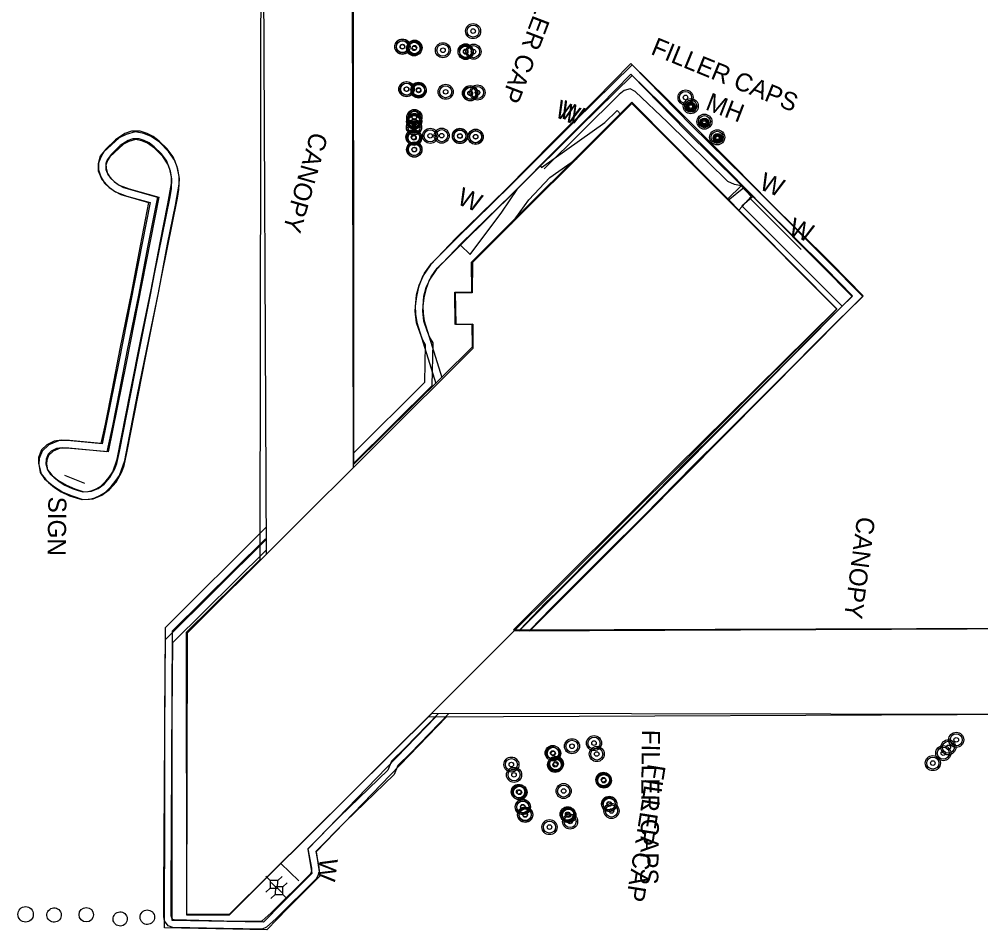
# Model space of a CAD drawing. Extents: x 588843 to 2552415, y 180129 to 269402.
# Drawn here: x 593378.3 to 593696.8, y 185190.3 to 185491.8 of the extents above; entities that cross this region are included whole.
import ezdxf

# ---------------------------------------------------------------- set-up
doc = ezdxf.new("R2010")
doc.units = 0
for name, color, linetype in [('Default', 7, 'Continuous'), ('E_AREA', 7, 'Continuous'), ('E_BLD', 7, 'Continuous'), ('E_BLD_HvyDash', 7, 'Continuous'), ('E_BLD_Text', 7, 'Continuous'), ('E_DWY', 7, 'Continuous'), ('E_MISCPROP', 7, 'Continuous'), ('E_MISCPROP_Text', 7, 'Continuous'), ('E_PATH_Sidewalk', 7, 'Continuous'), ('E_SGN', 7, 'Continuous'), ('E_SGN_Text', 7, 'Continuous'), ('E_UTL_AG_Bold', 7, 'Continuous'), ('E_UTL_MH', 7, 'Continuous'), ('E_UTL_MH_Text', 7, 'Continuous'), ('E_WAL', 7, 'Continuous'), ('E_WAL_Text', 7, 'Continuous')]:
    doc.layers.add(name, color=color, linetype=linetype)

# ---------------------------------------------------------------- blocks, each defined once
blk = doc.blocks.new('PED')
at = {"layer": 'Default'}
for p, q in [((-2.5, 2.5), (-5.33, 5.33)), ((2.5, 2.5), (5.33, 5.33)), ((-2.5, -2.5), (-5.33, -5.33)), ((2.5, -2.5), (5.33, -5.33))]:
    blk.add_line(p, q, dxfattribs=at)
blk.add_lwpolyline([(-2.5, -2.5), (2.5, -2.5), (2.5, 2.5), (-2.5, 2.5)], close=True, dxfattribs=at)
blk = doc.blocks.new('FILO')
at = {"layer": 'E_MISCPROP'}
for radius in [5, 4, 1.5]:
    blk.add_circle((0, 0), radius, dxfattribs=at)
blk = doc.blocks.new('FILT')
at = {"layer": 'E_MISCPROP_Text'}
blk.add_text('FILLER CAPS', height=12, dxfattribs=at).set_placement((12, -4))
blk = doc.blocks.new('SIGN')
at = {"layer": 'Default'}
blk.add_text('SIGN', height=12, dxfattribs=at).set_placement((-18.55, -6))
blk = doc.blocks.new('W_14')
at = {"layer": 'E_WAL_Text'}
blk.add_text('W', height=12, dxfattribs=at).set_placement((-4.46, -6))
blk = doc.blocks.new('FILT_6')
at = {"layer": 'E_MISCPROP_Text'}
blk.add_text('FILLER CAP', height=39.37, dxfattribs=at).set_placement((32.8, -19.7))
blk = doc.blocks.new('FILO_1')
at = {"layer": 'E_MISCPROP'}
for radius in [16.4, 13.1, 4.92]:
    blk.add_circle((0, 0), radius, dxfattribs=at)
blk = doc.blocks.new('MHO_3')
at = {"layer": 'E_UTL_MH'}
for centre, radius in [((0.3, -0.4), 9.84), ((0.3, -0.4), 7.98), ((0.2, -0.5), 6.35), ((0.1, -0.5), 3.97)]:
    blk.add_circle(centre, radius, dxfattribs=at)
blk = doc.blocks.new('MHT_3')
at = {"layer": 'E_UTL_MH_Text'}
blk.add_text('MH', height=39.37, dxfattribs=at).set_placement((-32.2, -19.7))
blk = doc.blocks.new('W_10_1')
at = {"layer": 'E_WAL_Text'}
blk.add_text('W', height=39.4, dxfattribs=at).set_placement((-14.6, -19.7))
blk = doc.blocks.new('W_11_1')
at = {"layer": 'E_WAL_Text'}
blk.add_text('W', height=39.4, dxfattribs=at).set_placement((-14.6, -19.7))
blk = doc.blocks.new('CANOPY_1')
at = {"layer": 'E_BLD_Text'}
blk.add_text('CANOPY', height=39.37, dxfattribs=at).set_placement((-106.7, -19.7))

msp = doc.modelspace()

# ---------------------------------------------------------------- linework, layer by layer
at = {"layer": 'E_AREA'}
for centre, radius in [((593380.42, 185195.4), 2.55), ((593400.5, 185195.28), 2.39)]:
    msp.add_circle(centre, radius, dxfattribs=at)
for centre, major_axis, ratio in [((593389.85, 185195.17), (-1.88, -1.45), 0.999968), ((593411.74, 185193.88), (-1.57, -1.75), 0.999812), ((593420.74, 185194.45), (-1.66, -1.74), 0.999976)]:
    msp.add_ellipse(centre, major_axis=major_axis, ratio=ratio, dxfattribs=at)
at = {"layer": 'E_BLD'}
for points in [[(593458.13, 185312.89), (593458.4, 185528.09), (593488.96, 185559.22), (593489.06, 185344.31), (593528.46, 185383.26), (593528.33, 185390.83), (593522.65, 185390.76), (593522.55, 185401.38), (593528.2, 185401.37), (593528.15, 185411.36), (593581.17, 185464.3), (593649.13, 185395.93), (593595.41, 185342.82)], [(593595.41, 185342.82), (593542.04, 185289.64), (593742.37, 185290.28), (593713.31, 185261.53), (593514.99, 185261.87), (593447.83, 185195.35), (593433.78, 185195.34), (593433.67, 185288.83), (593458.13, 185312.89)]]:
    msp.add_lwpolyline(points, dxfattribs=at)
msp.add_lwpolyline([(593447.84, 185195.18), (593649.1, 185395.77), (593581.24, 185463.86), (593528.4, 185411.19), (593528.38, 185401.14), (593522.7, 185401.22), (593522.9, 185390.8), (593528.56, 185390.77), (593528.59, 185382.78), (593433.97, 185288.47), (593433.71, 185195.19), (593447.83, 185195.19)], close=True, dxfattribs=at)
at = {"layer": 'E_BLD_HvyDash'}
for points in [[(593460.24, 185314.65), (593459.25, 185527.52), (593488.47, 185557.73), (593488.88, 185343.2)], [(593513.7, 185260.82), (593714.03, 185261.73), (593742.37, 185290.1), (593542.12, 185289.15)]]:
    msp.add_lwpolyline(points, dxfattribs=at)
at = {"layer": 'E_DWY'}
for points in [[(593488.87, 185348.03), (593512.65, 185371.6), (593512.92, 185383.98), (593511.96, 185385.5), (593511.08, 185387.8), (593509.87, 185391.21), (593509.48, 185395.14), (593509.86, 185400.48), (593510.73, 185403.77), (593512.59, 185407.69), (593514.82, 185410.95), (593518.72, 185414.8), (593523, 185419.08), (593541.2, 185436.96), (593562.31, 185458.02), (593581.37, 185476.63), (593601.02, 185456.62), (593618.57, 185439.33), (593626.42, 185431.5)], [(593601.63, 185344.09), (593610.88, 185353.32), (593619.95, 185362.36), (593631.71, 185374.04), (593644.76, 185387.13), (593657.87, 185400.17), (593647.23, 185410.98), (593636.57, 185421.62), (593626.72, 185431.31), (593615.17, 185443.16), (593603.4, 185454.84), (593592.77, 185465.44), (593580.91, 185477.08), (593569.05, 185465.07), (593555.44, 185451.5), (593539.45, 185435.4), (593522.97, 185419.24), (593514.5, 185410.43), (593511.89, 185406.6), (593510.55, 185403.05), (593509.9, 185399.99), (593509.43, 185396.9), (593509.57, 185394.11), (593510.01, 185391.34), (593516.27, 185371.21)], [(593599.86, 185345.86), (593609.11, 185355.09), (593618.19, 185364.13), (593629.94, 185375.81), (593642.99, 185388.9), (593654.34, 185400.19), (593645.45, 185409.22), (593634.81, 185419.84), (593624.95, 185429.55), (593613.39, 185441.4), (593601.64, 185453.07), (593591.01, 185463.66), (593580.94, 185473.55), (593570.82, 185463.31), (593557.21, 185449.73), (593541.21, 185433.63), (593524.74, 185417.48), (593516.45, 185408.85), (593514.13, 185405.44), (593512.96, 185402.35), (593512.36, 185399.54), (593511.94, 185396.78), (593512.06, 185394.37), (593512.45, 185391.91), (593518.27, 185373.19)], [(593488.88, 185344.52), (593515.13, 185370.53), (593515.44, 185384.67), (593514.21, 185386.63), (593513.43, 185388.66), (593512.32, 185391.76), (593511.99, 185395.17), (593512.34, 185400.06), (593513.09, 185402.91), (593514.76, 185406.44), (593516.75, 185409.34), (593520.48, 185413.02), (593524.76, 185417.3), (593542.96, 185435.19), (593564.07, 185456.24), (593581.34, 185473.1), (593599.25, 185454.85), (593616.81, 185437.55), (593624.65, 185429.74)], [(593413.23, 185345.64), (593417.53, 185367.52), (593421.29, 185386.33), (593424.5, 185401.7), (593427.47, 185417.3), (593430.02, 185430.24), (593431.25, 185437.21), (593431.27, 185439.7), (593430.62, 185442.88), (593429.29, 185446.21), (593427.27, 185448.91), (593424.67, 185451.4), (593422.67, 185452.93), (593420.68, 185453.98), (593418.39, 185454.68), (593415.48, 185454.67), (593413.26, 185453.9), (593410.22, 185451.89), (593406.99, 185448.78), (593405.1, 185446.41), (593404.53, 185444.31), (593404.55, 185441.95), (593405.29, 185439.65), (593406.58, 185437.53), (593408.13, 185436.11), (593410.03, 185434.74), (593411.94, 185433.72), (593421.16, 185431.12), (593418.36, 185416.74), (593415.45, 185401.48), (593411.64, 185382.68), (593409.09, 185369.41), (593406.79, 185357.67), (593405.38, 185351.27), (593394.92, 185352.3), (593392.35, 185352.41), (593389.91, 185352.03), (593387.47, 185350.82), (593385.72, 185349.18), (593384.71, 185346.66), (593384.64, 185344.7)], [(593410.78, 185346.12), (593415.08, 185368), (593418.84, 185386.83), (593422.05, 185402.19), (593425.02, 185417.78), (593427.56, 185430.7), (593428.75, 185437.44), (593428.77, 185439.45), (593428.21, 185442.16), (593427.09, 185444.98), (593425.4, 185447.25), (593423.04, 185449.5), (593421.32, 185450.81), (593419.72, 185451.65), (593418.02, 185452.18), (593415.91, 185452.17), (593414.38, 185451.64), (593411.79, 185449.93), (593408.84, 185447.09), (593407.38, 185445.26), (593407.04, 185443.99), (593407.05, 185442.35), (593407.58, 185440.69), (593408.53, 185439.13), (593409.71, 185438.05), (593411.35, 185436.87), (593412.88, 185436.05), (593424.05, 185432.9), (593420.82, 185416.27), (593417.91, 185401), (593414.09, 185382.2), (593411.54, 185368.93), (593409.24, 185357.16), (593407.35, 185348.57), (593394.74, 185349.8), (593392.49, 185349.9), (593390.67, 185349.62), (593388.91, 185348.74), (593387.84, 185347.74), (593387.19, 185346.13), (593387.13, 185344.61)], [(593624.65, 185429.74), (593644.14, 185410.14), (593654.19, 185400), (593650.6, 185396.49), (593582.96, 185328.37), (593543.76, 185289.16)], [(593626.42, 185431.5), (593645.91, 185411.9), (593657.74, 185399.98), (593652.36, 185394.71), (593584.73, 185326.61), (593547.31, 185289.17)], [(593387.13, 185344.61), (593387.71, 185342.58), (593388.87, 185341.17), (593389.77, 185340.21), (593391.48, 185338.77), (593393.38, 185337.5), (593395.88, 185336.36), (593397.84, 185335.7), (593399.33, 185335.31), (593401.19, 185335.36), (593402.51, 185335.71), (593403.81, 185336.26), (593405.32, 185337.21), (593406.94, 185338.79), (593408.07, 185340.16), (593409.28, 185341.96), (593410.78, 185346.12)], [(593384.64, 185344.7), (593385.54, 185341.28), (593386.99, 185339.52), (593388.05, 185338.39), (593389.98, 185336.77), (593392.16, 185335.31), (593394.96, 185334.03), (593397.12, 185333.31), (593399.04, 185332.8), (593401.55, 185332.87), (593403.33, 185333.34), (593404.97, 185334.04), (593406.87, 185335.23), (593408.79, 185337.09), (593410.08, 185338.67), (593411.47, 185340.74), (593413.23, 185345.64)], [(593599.86, 185345.86), (593583.29, 185329.04), (593570.73, 185316.5), (593556.11, 185301.89), (593552.67, 185298.51), (593544.08, 185289.64)], [(593601.63, 185344.09), (593585.06, 185327.27), (593572.5, 185314.73), (593557.87, 185300.12), (593554.45, 185296.75), (593547.57, 185289.65)], [(593426.15, 185202.41), (593426.7, 185290.42), (593459.94, 185323.53)], [(593519.84, 185260.85), (593476.61, 185216.11), (593477.92, 185208.05), (593467.17, 185197.35), (593460.29, 185190.3), (593426.44, 185190.9), (593426.48, 185229.91), (593426.5, 185261.6), (593426.73, 185286.45), (593460.21, 185319.63)], [(593428.65, 185202.41), (593429.12, 185289.27), (593459.88, 185319.71)], [(593516.35, 185260.84), (593473.94, 185216.94), (593475.25, 185208.92), (593465.39, 185199.11), (593459.26, 185192.82), (593428.95, 185193.36), (593428.98, 185229.91), (593429, 185261.59), (593429.22, 185285.4), (593460.23, 185316.13)], [(593520.62, 185261.86), (593507.91, 185248.75), (593503.75, 185244.64), (593502.47, 185241.74), (593486.28, 185226.07), (593476.58, 185216.24), (593477.57, 185210.99), (593477.65, 185209.65), (593477.3, 185208.41), (593476.67, 185207.2), (593463.42, 185194.07), (593460.17, 185191.12), (593458.72, 185190.49), (593445.99, 185190.69), (593429.2, 185191.08), (593427.59, 185191.59), (593426.46, 185193.25), (593426.16, 185194.7), (593426.15, 185202.41)], [(593517.15, 185261.86), (593506.14, 185250.51), (593501.66, 185246.09), (593500.38, 185243.19), (593484.52, 185227.85), (593473.87, 185217.06), (593475.09, 185210.69), (593475.13, 185209.93), (593474.96, 185209.33), (593474.64, 185208.7), (593461.7, 185195.88), (593458.8, 185193.25), (593458.22, 185193), (593446.04, 185193.19), (593429.61, 185193.58), (593429.17, 185193.71), (593428.81, 185194.24), (593428.66, 185194.96), (593428.65, 185202.41)]]:
    msp.add_lwpolyline(points, dxfattribs=at)
for points in [[(593425.59, 185406.96), (593430.74, 185432.49), (593431.21, 185435.44), (593431.38, 185439.06), (593430.89, 185442.18), (593429.81, 185444.97), (593427.76, 185447.96), (593424.77, 185451.05), (593422.03, 185452.94), (593419.63, 185453.97), (593416.65, 185454.49), (593413.68, 185453.61), (593411.4, 185452.5), (593406.38, 185447.85), (593405.28, 185446.08), (593404.45, 185443.9), (593404.47, 185441.54), (593405.69, 185438.71), (593408.16, 185436.07), (593410.19, 185434.6), (593413.9, 185433.22), (593421.62, 185431.07), (593416.45, 185404.74), (593411.31, 185378.35), (593405.75, 185351.2), (593394.16, 185352.3), (593391.34, 185352.22), (593388.14, 185350.88), (593385.9, 185348.75), (593384.94, 185346.39), (593384.78, 185344.32), (593385.28, 185341.67), (593386.67, 185339.58), (593389.66, 185337.13), (593392.77, 185335.24), (593395.8, 185333.93), (593399.41, 185332.77), (593402.75, 185333.02), (593405.7, 185334.16), (593408.17, 185336.03), (593410.4, 185338.55), (593412.3, 185341.89), (593413.02, 185343.98), (593413.99, 185348.16), (593420.27, 185380.17), (593424.25, 185400.06)], [(593423.14, 185407.46), (593428.28, 185432.93), (593428.72, 185435.7), (593428.87, 185438.92), (593428.46, 185441.52), (593427.58, 185443.8), (593425.82, 185446.37), (593423.15, 185449.13), (593420.81, 185450.74), (593418.91, 185451.56), (593416.8, 185451.93), (593414.59, 185451.28), (593412.83, 185450.41), (593408.32, 185446.24), (593407.53, 185444.97), (593406.96, 185443.45), (593406.97, 185442.07), (593407.81, 185440.1), (593409.82, 185437.95), (593411.38, 185436.82), (593414.67, 185435.6), (593424.52, 185432.86), (593418.9, 185404.26), (593413.77, 185377.86), (593407.75, 185348.5), (593394.08, 185349.8), (593391.87, 185349.74), (593389.53, 185348.75), (593388.01, 185347.31), (593387.4, 185345.81), (593387.3, 185344.45), (593387.64, 185342.63), (593388.54, 185341.28), (593391.11, 185339.17), (593393.92, 185337.46), (593396.68, 185336.27), (593399.71, 185335.3), (593402.2, 185335.49), (593404.47, 185336.37), (593406.47, 185337.88), (593408.35, 185340.01), (593410.01, 185342.92), (593410.61, 185344.67), (593411.54, 185348.68), (593417.82, 185380.66), (593421.8, 185400.55)]]:
    msp.add_lwpolyline(points, close=True, dxfattribs=at)
at = {"layer": 'E_PATH_Sidewalk'}
msp.add_lwpolyline([(593541.33, 185424.08), (593547.09, 185431.96), (593554.03, 185439.4), (593562.96, 185445.64)], dxfattribs=at)
at = {"layer": 'E_SGN'}
msp.add_lwpolyline([(593400.07, 185338.01), (593393.42, 185340.72)], dxfattribs=at)
at = {"layer": 'E_WAL'}
for points in [[(593617.48, 185436.59), (593615.27, 185437.02), (593612.98, 185438.02), (593593.06, 185457.68), (593582.31, 185467.85), (593580.68, 185468.77), (593578.67, 185468.19), (593577.03, 185466.84), (593552.13, 185442.3)], [(593550.97, 185443.17), (593551.34, 185442.71), (593572.27, 185457.61), (593576.33, 185461.53), (593577.58, 185460.22)], [(593524.47, 185417.01), (593527.71, 185413.92), (593538.12, 185427.89), (593543.21, 185435.44)], [(593616.72, 185428.54), (593620.8, 185433.14), (593617.48, 185436.59), (593613, 185432.28)], [(593613.14, 185431.84), (593618.28, 185436.09)], [(593650.85, 185396.74), (593647.44, 185400.17), (593617.61, 185430.05), (593621.25, 185433.12)], [(593637.3, 185415.59), (593620.31, 185432.59)], [(593470.97, 185206.48), (593464.95, 185212.23)]]:
    msp.add_lwpolyline(points, dxfattribs=at)

# ---------------------------------------------------------------- block references
at = {"layer": 'E_BLD_Text'}
for p, xscale, yscale, rotation in [((593473.32, 185438.28), 0.15240030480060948, 0.15240030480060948, -105.95407794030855), ((593656.78, 185310.79), 0.1524003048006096, 0.15240030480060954, -97.42674805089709)]:
    msp.add_blockref('CANOPY_1', p, dxfattribs=dict(at, xscale=xscale, yscale=yscale, rotation=rotation))
at = {"layer": 'E_MISCPROP'}
for name, p, xscale, yscale, rotation in [('FILO', (593528.64, 185487.86), 0.49999999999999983, 0.49999999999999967, -22.215816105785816), ('FILO', (593505.25, 185482.73), 0.49999999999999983, 0.49999999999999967, -22.215816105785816), ('FILO_1', (593505.22, 185482.65), 0.1524003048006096, 0.15240030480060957, -110.8554466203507), ('FILO_1', (593509.1, 185482.14), 0.1524003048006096, 0.15240030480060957, -110.8554466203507), ('FILO', (593509.25, 185482.36), 0.49999999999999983, 0.49999999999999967, -22.215816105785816), ('FILO_1', (593518.65, 185481.51), 0.1524003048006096, 0.15240030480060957, -110.8554466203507), ('FILO', (593526.16, 185481.16), 0.49999999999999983, 0.49999999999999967, -22.215816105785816), ('FILO_1', (593526.2, 185480.92), 0.1524003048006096, 0.15240030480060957, -110.8554466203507), ('FILO', (593528.79, 185481.05), 0.49999999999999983, 0.49999999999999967, -22.215816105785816), ('FILO_1', (593506.54, 185468.63), 0.1524003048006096, 0.15240030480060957, -110.8554466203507), ('FILO', (593506.65, 185468.65), 0.49999999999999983, 0.49999999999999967, -22.215816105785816), ('FILO', (593510.56, 185468.43), 0.49999999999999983, 0.49999999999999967, -22.215816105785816), ('FILO_1', (593510.61, 185468.18), 0.1524003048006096, 0.15240030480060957, -110.8554466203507), ('FILO_1', (593519.55, 185467.77), 0.1524003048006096, 0.15240030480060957, -110.8554466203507), ('FILO', (593527.62, 185467.31), 0.49999999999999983, 0.49999999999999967, -22.215816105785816), ('FILO_1', (593527.75, 185467.24), 0.1524003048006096, 0.15240030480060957, -110.8554466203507), ('FILO', (593530.09, 185467.51), 0.49999999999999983, 0.49999999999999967, -22.215816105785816), ('FILO', (593599.02, 185465.9), 0.4999999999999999, 0.5, -90.33333703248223), ('FILO', (593600.74, 185463.01), 0.4999999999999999, 0.5, -90.33333703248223), ('FILO', (593509.15, 185458.13), 0.49999999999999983, 0.49999999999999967, -22.215816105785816), ('FILO_1', (593509.12, 185457.88), 0.1524003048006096, 0.15240030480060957, -110.8554466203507), ('FILO', (593509.18, 185459.3), 0.49999999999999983, 0.49999999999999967, -22.215816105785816), ('FILO_1', (593509.2, 185459.41), 0.1524003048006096, 0.15240030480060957, -110.8554466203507), ('FILO', (593509.05, 185455.96), 0.49999999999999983, 0.49999999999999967, -22.215816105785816), ('FILO_1', (593509.08, 185456.04), 0.1524003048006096, 0.15240030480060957, -110.8554466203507), ('FILO', (593605.26, 185457.87), 0.4999999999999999, 0.5, -90.33333703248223), ('FILO', (593508.9, 185452.75), 0.49999999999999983, 0.49999999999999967, -22.215816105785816), ('FILO_1', (593509.09, 185452.51), 0.1524003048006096, 0.15240030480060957, -110.8554466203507), ('FILO_1', (593514.44, 185453.18), 0.1524003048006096, 0.15240030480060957, -110.8554466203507), ('FILO_1', (593518.24, 185453.24), 0.1524003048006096, 0.15240030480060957, -110.8554466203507), ('FILO', (593524.27, 185453.19), 0.49999999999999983, 0.49999999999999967, -22.215816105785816), ('FILO_1', (593524.28, 185453.09), 0.1524003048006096, 0.15240030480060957, -110.8554466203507), ('FILO', (593529.47, 185452.88), 0.49999999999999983, 0.49999999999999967, -22.215816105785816), ('FILO_1', (593529.49, 185452.82), 0.1524003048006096, 0.15240030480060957, -110.8554466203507), ('FILO', (593609.5, 185452.68), 0.4999999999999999, 0.5, -90.33333703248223), ('FILO', (593509.13, 185448.6), 0.49999999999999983, 0.49999999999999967, -22.215816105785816), ('FILO_1', (593509.2, 185448.64), 0.1524003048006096, 0.15240030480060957, -110.8554466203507), ('FILO', (593561.39, 185251.06), 0.5000000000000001, 0.5, -90.72490345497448), ('FILO_1', (593568.7, 185252.11), 0.1524003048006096, 0.15240030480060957, -110.8554466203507), ('FILO', (593688.69, 185253.18), 0.5000000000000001, 0.5, -90.72490345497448), ('FILO_1', (593555.19, 185248.71), 0.1524003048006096, 0.15240030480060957, -110.8554466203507), ('FILO', (593555.02, 185248.83), 0.5000000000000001, 0.5, -90.72490345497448), ('FILO_1', (593569.6, 185248.48), 0.1524003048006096, 0.15240030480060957, -110.8554466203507), ('FILO', (593684.39, 185248.78), 0.5000000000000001, 0.5, -90.72490345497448), ('FILO', (593686.06, 185250.72), 0.5000000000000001, 0.5, -90.72490345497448), ('FILO_1', (593541.33, 185244.99), 0.1524003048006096, 0.15240030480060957, -110.8554466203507), ('FILO_1', (593556.05, 185245.23), 0.1524003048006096, 0.15240030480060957, -110.8554466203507), ('FILO', (593555.82, 185244.91), 0.5000000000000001, 0.5, -90.72490345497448), ('FILO', (593680.93, 185245.49), 0.5000000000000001, 0.5, -90.72490345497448), ('FILO_1', (593542.21, 185241.58), 0.1524003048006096, 0.15240030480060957, -110.8554466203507), ('FILO_1', (593571.96, 185239.69), 0.1524003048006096, 0.15240030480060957, -110.8554466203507), ('FILO', (593571.82, 185239.97), 0.5000000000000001, 0.5, -90.72490345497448), ('FILO_1', (593544, 185235.81), 0.1524003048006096, 0.15240030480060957, -110.8554466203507), ('FILO', (593543.76, 185235.95), 0.5000000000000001, 0.5, -90.72490345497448), ('FILO_1', (593558.64, 185236.23), 0.1524003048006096, 0.15240030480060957, -110.8554466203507), ('FILO_1', (593573.76, 185231.86), 0.1524003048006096, 0.15240030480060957, -110.8554466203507), ('FILO', (593573.73, 185232), 0.5000000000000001, 0.5, -90.72490345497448), ('FILO_1', (593545.11, 185230.91), 0.1524003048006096, 0.15240030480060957, -110.8554466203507), ('FILO', (593545.1, 185231.04), 0.5000000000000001, 0.5, -90.72490345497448), ('FILO_1', (593545.9, 185228.32), 0.1524003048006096, 0.15240030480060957, -110.8554466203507), ('FILO_1', (593560.2, 185228.26), 0.1524003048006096, 0.15240030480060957, -110.8554466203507), ('FILO', (593574.48, 185229.63), 0.5000000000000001, 0.5, -90.72490345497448), ('FILO', (593545.88, 185228.46), 0.5000000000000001, 0.5, -90.72490345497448), ('FILO', (593559.96, 185228.54), 0.5000000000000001, 0.5, -90.72490345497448), ('FILO', (593560.77, 185226.13), 0.5000000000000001, 0.5, -90.72490345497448), ('FILO', (593553.95, 185224.3), 0.5000000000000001, 0.5, -90.72490345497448)]:
    msp.add_blockref(name, p, dxfattribs=dict(at, xscale=xscale, yscale=yscale, rotation=rotation))
at = {"layer": 'E_MISCPROP_Text'}
for name, p, xscale, yscale, rotation in [('FILT_6', (593558.87, 185512.04), 0.1524003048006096, 0.15240030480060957, -110.8554466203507), ('FILT', (593582.4, 185484.47), 0.49999999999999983, 0.49999999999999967, -22.215816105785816), ('FILT', (593586.68, 185262.52), 0.5000000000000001, 0.5, -90.72490345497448), ('FILT_6', (593590.3, 185249.91), 0.15240030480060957, 0.15240030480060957, -99.0736482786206)]:
    msp.add_blockref(name, p, dxfattribs=dict(at, xscale=xscale, yscale=yscale, rotation=rotation))
at = {"layer": 'E_SGN_Text', "xscale": 0.5000000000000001, "yscale": 0.5, "rotation": -90.72490345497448}
msp.add_blockref('SIGN', (593390.83, 185324.43), dxfattribs=at)
at = {"layer": 'E_UTL_AG_Bold', "xscale": 0.5000000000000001, "yscale": 0.5, "rotation": -90.72490345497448}
for p in [(593462.67, 185205.35), (593464.37, 185203.26)]:
    msp.add_blockref('PED', p, dxfattribs=at)
at = {"layer": 'E_UTL_MH', "xscale": 0.1524003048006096}
for p, yscale, rotation in [((593600.78, 185462.94), 0.15240030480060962, -49.549804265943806), ((593605.3, 185457.64), 0.1524003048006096, -50.7099864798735), ((593609.62, 185452.52), 0.15240030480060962, -35.795357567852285)]:
    msp.add_blockref('MHO_3', p, dxfattribs=dict(at, yscale=yscale, rotation=rotation))
at = {"layer": 'E_UTL_MH_Text', "xscale": 0.15240030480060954, "yscale": 0.1524003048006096, "rotation": -21.145792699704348}
msp.add_blockref('MHT_3', (593610.94, 185463.04), dxfattribs=at)
at = {"layer": 'E_WAL_Text'}
for name, p, xscale, yscale, rotation in [('W_10_1', (593558.55, 185461.55), 0.15240030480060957, 0.15240030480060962, -22.68951825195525), ('W_14', (593559.98, 185461.43), 0.49999999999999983, 0.49999999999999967, -22.215816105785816), ('W_14', (593626.25, 185437.62), 0.49999999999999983, 0.49999999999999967, -22.215816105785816), ('W_10_1', (593526.17, 185432.65), 0.15240030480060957, 0.15240030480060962, -22.68951825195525), ('W_10_1', (593635.91, 185422.63), 0.15240030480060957, 0.15240030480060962, -22.68951825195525), ('W_11_1', (593480.61, 185211.71), 0.1524003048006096, 0.1524003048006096, -97.36026881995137)]:
    msp.add_blockref(name, p, dxfattribs=dict(at, xscale=xscale, yscale=yscale, rotation=rotation))

doc.saveas('drawing.dxf')
